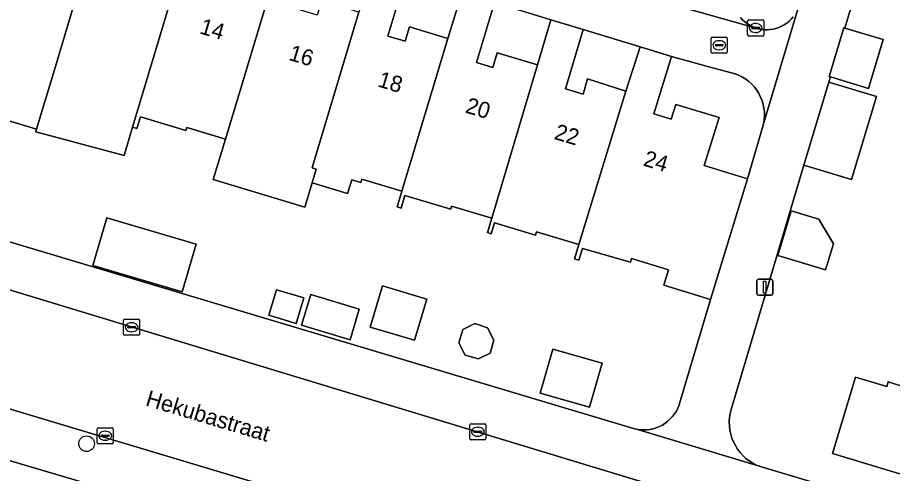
# Model space of a CAD drawing. Extents: x 162184 to 163154, y 385507 to 386516.
# Drawn here: x 162612.7 to 162667.2, y 386115.7 to 386144.1 of the extents above; entities that cross this region are included whole.
import ezdxf

# ---------------------------------------------------------------- set-up
doc = ezdxf.new("R2010")
doc.units = 0
for name, color, linetype in [('IMGEO_Boom', 7, 'Continuous'), ('IMGEO_Brandkraan', 7, 'Continuous'), ('IMGEO_Erf', 7, 'Continuous'), ('IMGEO_Groenvoorziening', 7, 'Continuous'), ('IMGEO_Kolk', 7, 'Continuous'), ('IMGEO_Lichtmast', 7, 'Continuous'), ('IMGEO_Openbare_ruimte_label', 7, 'Continuous'), ('IMGEO_Pand', 7, 'Continuous'), ('IMGEO_Pand_nummerreeks', 7, 'Continuous'), ('IMGEO_Rijbaan_lokaal_open', 7, 'Continuous'), ('IMGEO_Voetpad_open', 7, 'Continuous')]:
    doc.layers.add(name, color=color, linetype=linetype)

msp = doc.modelspace()

# ---------------------------------------------------------------- linework, layer by layer
at = {"layer": 'IMGEO_Boom'}
msp.add_circle((162616.999, 386117.509), 0.489, dxfattribs=at)
at = {"layer": 'IMGEO_Brandkraan'}
for p, q in [((162655.925, 386141.921), (162655.925, 386142.773)), ((162656, 386142.847), (162656.852, 386142.847)), ((162656.184, 386142.341), (162656.184, 386142.353)), ((162656.227, 386142.39), (162656.625, 386142.39)), ((162656.413, 386142.627), (162656.438, 386142.627)), ((162656.668, 386142.353), (162656.668, 386142.341)), ((162656.926, 386142.773), (162656.926, 386141.921)), ((162656.852, 386141.847), (162656, 386141.847)), ((162656.622, 386142.304), (162656.224, 386142.304)), ((162656.436, 386142.067), (162656.411, 386142.067))]:
    msp.add_line(p, q, dxfattribs=at)
for points in [[(162655.925, 386141.921), (162655.925, 386142.773)], [(162656, 386142.847), (162656.852, 386142.847)], [(162656.926, 386142.773), (162656.926, 386141.921)], [(162656.852, 386141.847), (162656, 386141.847)]]:
    msp.add_lwpolyline(points, dxfattribs=at)
for centre, radius, start, end in [((162656.002, 386142.771), 0.0765, 91.552, 178.448), ((162656.002, 386142.771), 0.0765, 91.552, 178.448), ((162656.224, 386142.35), 0.0403, 85.8775, 175.7526), ((162656.221, 386142.34), 0.0366, 178.938, 274.7102), ((162656.625, 386142.347), 0.043, 264.8664, 352.4533), ((162656.629, 386142.352), 0.0386, 1.7309, 96.639), ((162656.85, 386142.771), 0.0765, 1.552, 88.448), ((162656.85, 386142.771), 0.0765, 1.552, 88.448), ((162656.002, 386141.923), 0.0765, 181.552, 268.448), ((162656.002, 386141.923), 0.0765, 181.552, 268.448), ((162656.85, 386141.923), 0.0765, 271.552, 358.448), ((162656.85, 386141.923), 0.0765, 271.552, 358.448)]:
    msp.add_arc(centre, radius, start, end, dxfattribs=at)
for centre, major_axis, ratio, start_param, end_param in [((162656.412, 386142.347), (-0.387, 0.002), 0.722429, 4.712389, 7.853982), ((162656.437, 386142.347), (-0.39, 0.002), 0.717154, 1.570796, 4.712389)]:
    msp.add_ellipse(centre, major_axis=major_axis, ratio=ratio, start_param=start_param, end_param=end_param, dxfattribs=at)
at = {"layer": 'IMGEO_Erf'}
for points in [[(162672.514, 386171.096), (162664.259, 386143.414), (162666.636, 386142.696), (162665.719, 386139.657), (162663.352, 386140.372), (162663.251, 386140.037), (162666.218, 386139.141), (162664.657, 386133.971), (162661.689, 386134.868), (162657.171, 386119.645), (162657.108, 386119.393), (162657.068, 386119.137), (162657.051, 386118.878), (162657.058, 386118.619), (162657.087, 386118.361), (162657.139, 386118.107), (162657.214, 386117.858), (162657.311, 386117.618), (162657.429, 386117.386), (162657.567, 386117.167), (162657.724, 386116.96), (162657.899, 386116.768), (162658.09, 386116.593), (162658.296, 386116.436), (162658.516, 386116.297), (162658.746, 386116.179), (162658.987, 386116.082), (162659.122, 386116.038), (162678.215, 386110.332)], [(162581.825, 386139.167), (162651.073, 386118.462), (162651.275, 386118.412), (162651.48, 386118.381), (162651.687, 386118.367), (162651.895, 386118.373), (162652.101, 386118.397), (162652.304, 386118.439), (162652.503, 386118.499), (162652.695, 386118.577), (162652.88, 386118.672), (162653.056, 386118.782), (162653.221, 386118.908), (162653.374, 386119.049), (162653.514, 386119.202), (162653.639, 386119.367), (162653.75, 386119.543), (162653.844, 386119.728), (162653.922, 386119.921), (162653.953, 386120.017), (162655.88, 386126.496), (162652.973, 386127.388), (162653.269, 386128.354), (162650.963, 386129.062), (162650.886, 386128.814), (162647.897, 386129.668), (162647.682, 386128.951), (162647.408, 386129.032), (162647.676, 386129.927), (162645.031, 386130.719), (162644.968, 386130.509), (162642.415, 386131.273), (162642.212, 386130.594), (162641.977, 386130.664), (162642.245, 386131.56), (162639.744, 386132.308), (162639.69, 386132.129), (162636.838, 386132.982), (162636.601, 386132.19), (162636.349, 386132.265), (162636.645, 386133.254), (162634.157, 386133.998), (162634.095, 386133.788), (162633.518, 386133.961), (162633.26, 386133.098), (162631.053, 386133.759), (162630.604, 386132.261), (162624.894, 386133.97), (162625.656, 386136.495), (162623.244, 386137.217), (162623.189, 386137.035), (162620.351, 386137.884), (162620.131, 386137.148), (162619.86, 386137.229), (162619.333, 386135.467), (162613.834, 386136.938), (162613.885, 386137.109), (162608.303, 386138.805)], [(162663.483, 386116.902), (162664.918, 386121.658), (162666.86, 386121.072), (162666.948, 386121.364), (162667.744, 386121.124)], [(162676.361, 386097.494), (162605.955, 386118.287)], [(162673.046, 386114.016), (162663.483, 386116.902)]]:
    msp.add_lwpolyline(points, dxfattribs=at)
for points in [[(162636.899, 386146.674), (162635.773, 386142.911), (162636.845, 386142.59), (162637.112, 386143.484), (162639.52, 386142.764), (162640.375, 386145.616)], [(162642.414, 386145.006), (162641.293, 386141.26), (162642.312, 386140.955), (162642.584, 386141.865), (162645.095, 386141.114), (162645.938, 386143.929)], [(162647.953, 386143.326), (162646.844, 386139.617), (162647.935, 386139.291), (162648.213, 386140.241), (162650.61, 386139.48), (162651.487, 386142.241)], [(162653.444, 386141.644), (162652.346, 386138.077), (162653.431, 386137.743), (162653.712, 386138.658), (162656.409, 386137.83), (162655.492, 386134.844), (162658.188, 386134.016), (162659.129, 386137.21), (162659.188, 386137.446), (162659.226, 386137.687), (162659.243, 386137.93), (162659.237, 386138.174), (162659.21, 386138.416), (162659.161, 386138.654), (162659.091, 386138.888), (162659.001, 386139.114), (162658.891, 386139.331), (162658.761, 386139.538), (162658.614, 386139.732), (162658.45, 386139.912), (162658.271, 386140.077), (162658.077, 386140.225), (162657.872, 386140.356), (162657.655, 386140.467), (162657.429, 386140.559), (162657.408, 386140.566), (162655.865, 386140.986)], [(162663.051, 386128.346), (162660.077, 386129.244), (162660.914, 386132.015), (162662.636, 386131.495), (162663.537, 386129.957)], [(162623.82, 386129.953), (162622.948, 386126.979), (162617.383, 386128.61), (162618.254, 386131.585)], [(162630.065, 386125.001), (162628.359, 386125.511), (162628.834, 386127.1), (162630.54, 386126.59)], [(162638.196, 386126.519), (162637.43, 386123.958), (162634.679, 386124.781), (162635.445, 386127.342)], [(162633.989, 386125.9), (162633.418, 386123.991), (162630.391, 386124.896), (162630.962, 386126.805)], [(162641.185, 386124.998), (162641.98, 386124.73), (162642.378, 386123.953), (162642.142, 386123.159), (162641.413, 386122.792), (162640.585, 386123.034), (162640.196, 386123.793), (162640.443, 386124.625)], [(162646.051, 386123.409), (162649.124, 386122.532), (162648.338, 386119.781), (162645.266, 386120.659)]]:
    msp.add_lwpolyline(points, close=True, dxfattribs=at)
at = {"layer": 'IMGEO_Groenvoorziening'}
msp.add_lwpolyline([(162657.748, 386144.075), (162657.874, 386143.936), (162658.012, 386143.807), (162658.161, 386143.692), (162658.319, 386143.59), (162658.486, 386143.504), (162658.661, 386143.432), (162658.84, 386143.376), (162659.025, 386143.336), (162659.211, 386143.313), (162659.4, 386143.307), (162659.588, 386143.318), (162659.774, 386143.345), (162659.957, 386143.389), (162660.136, 386143.449), (162660.308, 386143.525), (162660.473, 386143.616), (162660.629, 386143.721), (162660.775, 386143.84), (162660.91, 386143.972), (162661.033, 386144.115)], dxfattribs=at)
at = {"layer": 'IMGEO_Kolk'}
for p, q in [((162658.193, 386142.993), (162658.193, 386143.845)), ((162658.268, 386143.919), (162659.12, 386143.919)), ((162658.452, 386143.413), (162658.452, 386143.425)), ((162658.495, 386143.462), (162658.893, 386143.462)), ((162658.681, 386143.699), (162658.706, 386143.699)), ((162658.936, 386143.425), (162658.936, 386143.413)), ((162659.194, 386143.845), (162659.194, 386142.993)), ((162659.12, 386142.919), (162658.268, 386142.919)), ((162658.89, 386143.376), (162658.492, 386143.376)), ((162658.704, 386143.139), (162658.679, 386143.139)), ((162619.304, 386124.338), (162619.304, 386125.19)), ((162619.379, 386125.264), (162620.231, 386125.264)), ((162619.792, 386125.044), (162619.817, 386125.044)), ((162620.305, 386125.19), (162620.305, 386124.338)), ((162619.563, 386124.758), (162619.563, 386124.77)), ((162620.001, 386124.721), (162619.603, 386124.721)), ((162619.606, 386124.807), (162620.004, 386124.807)), ((162619.815, 386124.484), (162619.79, 386124.484)), ((162620.047, 386124.77), (162620.047, 386124.758)), ((162620.231, 386124.264), (162619.379, 386124.264)), ((162617.659, 386117.579), (162617.659, 386118.431)), ((162617.734, 386118.505), (162618.586, 386118.505)), ((162618.66, 386118.431), (162618.66, 386117.579)), ((162640.879, 386117.829), (162640.879, 386118.681)), ((162640.954, 386118.755), (162641.806, 386118.755)), ((162641.367, 386118.535), (162641.392, 386118.535)), ((162641.88, 386118.681), (162641.88, 386117.829)), ((162617.918, 386117.999), (162617.918, 386118.011)), ((162618.356, 386117.962), (162617.958, 386117.962)), ((162617.961, 386118.048), (162618.359, 386118.048)), ((162618.147, 386118.285), (162618.172, 386118.285)), ((162618.402, 386118.011), (162618.402, 386117.999)), ((162641.138, 386118.249), (162641.138, 386118.261)), ((162641.576, 386118.212), (162641.178, 386118.212)), ((162641.181, 386118.298), (162641.579, 386118.298)), ((162641.39, 386117.975), (162641.365, 386117.975)), ((162641.622, 386118.261), (162641.622, 386118.249)), ((162618.586, 386117.505), (162617.734, 386117.505)), ((162618.17, 386117.725), (162618.145, 386117.725)), ((162641.806, 386117.755), (162640.954, 386117.755))]:
    msp.add_line(p, q, dxfattribs=at)
for points in [[(162658.193, 386142.993), (162658.193, 386143.845)], [(162658.268, 386143.919), (162659.12, 386143.919)], [(162659.194, 386143.845), (162659.194, 386142.993)], [(162659.12, 386142.919), (162658.268, 386142.919)], [(162619.304, 386124.338), (162619.304, 386125.19)], [(162619.379, 386125.264), (162620.231, 386125.264)], [(162620.305, 386125.19), (162620.305, 386124.338)], [(162620.231, 386124.264), (162619.379, 386124.264)], [(162617.659, 386117.579), (162617.659, 386118.431)], [(162617.734, 386118.505), (162618.586, 386118.505)], [(162618.66, 386118.431), (162618.66, 386117.579)], [(162640.879, 386117.829), (162640.879, 386118.681)], [(162640.954, 386118.755), (162641.806, 386118.755)], [(162641.88, 386118.681), (162641.88, 386117.829)], [(162618.586, 386117.505), (162617.734, 386117.505)], [(162641.806, 386117.755), (162640.954, 386117.755)]]:
    msp.add_lwpolyline(points, dxfattribs=at)
for centre, radius, start, end in [((162658.27, 386143.843), 0.0765, 91.552, 178.448), ((162658.27, 386143.843), 0.0765, 91.552, 178.448), ((162658.492, 386143.422), 0.0403, 85.8775, 175.7526), ((162658.489, 386143.412), 0.0366, 178.938, 274.7102), ((162658.893, 386143.419), 0.043, 264.8664, 352.4533), ((162658.897, 386143.424), 0.0386, 1.7309, 96.639), ((162659.118, 386143.843), 0.0765, 1.552, 88.448), ((162659.118, 386143.843), 0.0765, 1.552, 88.448), ((162658.27, 386142.995), 0.0765, 181.552, 268.448), ((162658.27, 386142.995), 0.0765, 181.552, 268.448), ((162659.118, 386142.995), 0.0765, 271.552, 358.448), ((162659.118, 386142.995), 0.0765, 271.552, 358.448), ((162619.381, 386125.188), 0.0765, 91.552, 178.448), ((162619.381, 386125.188), 0.0765, 91.552, 178.448), ((162620.229, 386125.188), 0.0765, 1.552, 88.448), ((162620.229, 386125.188), 0.0765, 1.552, 88.448), ((162619.381, 386124.34), 0.0765, 181.552, 268.448), ((162619.381, 386124.34), 0.0765, 181.552, 268.448), ((162619.603, 386124.767), 0.0403, 85.8775, 175.7526), ((162619.6, 386124.757), 0.0366, 178.938, 274.7102), ((162620.004, 386124.764), 0.043, 264.8664, 352.4533), ((162620.008, 386124.769), 0.0386, 1.7309, 96.639), ((162620.229, 386124.34), 0.0765, 271.552, 358.448), ((162620.229, 386124.34), 0.0765, 271.552, 358.448), ((162617.736, 386118.429), 0.0765, 91.552, 178.448), ((162617.736, 386118.429), 0.0765, 91.552, 178.448), ((162618.584, 386118.429), 0.0765, 1.552, 88.448), ((162618.584, 386118.429), 0.0765, 1.552, 88.448), ((162640.956, 386118.679), 0.0765, 91.552, 178.448), ((162640.956, 386118.679), 0.0765, 91.552, 178.448), ((162641.804, 386118.679), 0.0765, 1.552, 88.448), ((162641.804, 386118.679), 0.0765, 1.552, 88.448), ((162617.958, 386118.008), 0.0403, 85.8775, 175.7526), ((162617.955, 386117.998), 0.0366, 178.938, 274.7102), ((162618.359, 386118.005), 0.043, 264.8664, 352.4533), ((162618.363, 386118.01), 0.0386, 1.7309, 96.639), ((162640.956, 386117.831), 0.0765, 181.552, 268.448), ((162640.956, 386117.831), 0.0765, 181.552, 268.448), ((162641.178, 386118.258), 0.0403, 85.8775, 175.7526), ((162641.175, 386118.248), 0.0366, 178.938, 274.7102), ((162641.579, 386118.255), 0.043, 264.8664, 352.4533), ((162641.583, 386118.26), 0.0386, 1.7309, 96.639), ((162641.804, 386117.831), 0.0765, 271.552, 358.448), ((162641.804, 386117.831), 0.0765, 271.552, 358.448), ((162617.736, 386117.581), 0.0765, 181.552, 268.448), ((162617.736, 386117.581), 0.0765, 181.552, 268.448), ((162618.584, 386117.581), 0.0765, 271.552, 358.448), ((162618.584, 386117.581), 0.0765, 271.552, 358.448)]:
    msp.add_arc(centre, radius, start, end, dxfattribs=at)
for centre, major_axis, ratio, start_param, end_param in [((162658.68, 386143.419), (-0.387, 0.002), 0.722429, 4.712389, 7.853982), ((162658.705, 386143.419), (-0.39, 0.002), 0.717154, 1.570796, 4.712389), ((162619.791, 386124.764), (-0.387, 0.002), 0.722429, 4.712389, 7.853982), ((162619.816, 386124.764), (-0.39, 0.002), 0.717154, 1.570796, 4.712389), ((162641.366, 386118.255), (-0.387, 0.002), 0.722429, 4.712389, 7.853982), ((162641.391, 386118.255), (-0.39, 0.002), 0.717154, 1.570796, 4.712389), ((162618.146, 386118.005), (-0.387, 0.002), 0.722429, 4.712389, 7.853982), ((162618.171, 386118.005), (-0.39, 0.002), 0.717154, 1.570796, 4.712389)]:
    msp.add_ellipse(centre, major_axis=major_axis, ratio=ratio, start_param=start_param, end_param=end_param, dxfattribs=at)
at = {"layer": 'IMGEO_Lichtmast'}
for p, q in [((162658.764, 386126.857), (162658.764, 386127.657)), ((162658.764, 386127.657), (162658.764, 386126.857)), ((162658.864, 386127.757), (162659.654, 386127.757)), ((162659.654, 386127.757), (162658.864, 386127.757)), ((162659.754, 386127.657), (162659.754, 386126.857)), ((162659.754, 386126.857), (162659.754, 386127.657)), ((162659.654, 386126.757), (162658.864, 386126.757)), ((162658.864, 386126.757), (162659.654, 386126.757))]:
    msp.add_line(p, q, dxfattribs=at)
msp.add_lwpolyline([(162659.184, 386127.632), (162659.334, 386127.632), (162659.334, 386126.882), (162659.184, 386126.882), (162659.184, 386127.632)], dxfattribs=at)
for centre, start, end in [((162658.864, 386127.657), 90, 180), ((162658.864, 386127.657), 90, 180), ((162659.654, 386127.657), 0, 90), ((162659.654, 386127.657), 360, 90), ((162658.864, 386126.857), 180, 270), ((162658.864, 386126.857), 180, 270), ((162659.654, 386126.857), 270, 0), ((162659.654, 386126.857), 270, 0)]:
    msp.add_arc(centre, 0.1, start, end, dxfattribs=at)
at = {"layer": 'IMGEO_Pand'}
for points in [[(162617.538, 386149.325), (162615.062, 386150.066), (162614.826, 386149.276), (162613.77, 386149.592), (162614.864, 386153.248), (162612.787, 386153.87), (162611.925, 386150.99), (162609.072, 386141.447), (162608.799, 386140.534), (162608.303, 386138.805), (162613.885, 386137.109), (162614.401, 386138.833), (162614.869, 386140.397)], [(162622.99, 386147.683), (162620.649, 386148.383), (162620.418, 386147.61), (162619.322, 386147.938), (162620.424, 386151.621), (162618.406, 386152.225), (162617.538, 386149.325), (162614.869, 386140.397), (162614.401, 386138.833), (162613.885, 386137.109), (162613.834, 386136.938), (162619.333, 386135.467), (162619.86, 386137.229), (162620.132, 386138.136)], [(162623.859, 386150.584), (162622.99, 386147.683), (162620.132, 386138.136), (162619.86, 386137.229), (162620.131, 386137.148), (162620.351, 386137.884), (162623.189, 386137.035), (162623.244, 386137.217), (162625.656, 386136.495), (162628.53, 386146.024), (162626.092, 386146.753), (162625.837, 386145.9), (162624.762, 386146.222), (162625.885, 386149.978)], [(162633.97, 386144.405), (162631.627, 386145.106), (162631.36, 386144.214), (162630.338, 386144.52), (162631.478, 386148.332), (162629.407, 386148.951), (162628.53, 386146.024), (162625.656, 386136.495), (162624.894, 386133.97), (162630.604, 386132.261), (162631.053, 386133.759), (162631.099, 386133.913), (162631.311, 386134.621), (162631.052, 386134.699), (162631.097, 386134.851), (162631.2, 386135.192)], [(162639.52, 386142.764), (162637.112, 386143.484), (162636.845, 386142.59), (162635.773, 386142.911), (162636.899, 386146.674), (162634.834, 386147.292), (162633.97, 386144.405), (162631.2, 386135.192), (162631.097, 386134.851), (162631.052, 386134.699), (162631.311, 386134.621), (162631.099, 386133.913), (162631.053, 386133.759), (162633.26, 386133.098), (162633.518, 386133.961), (162634.095, 386133.788), (162634.157, 386133.998), (162636.645, 386133.254)], [(162640.375, 386145.616), (162639.52, 386142.764), (162636.645, 386133.254), (162636.349, 386132.265), (162636.601, 386132.19), (162636.838, 386132.982), (162639.69, 386132.129), (162639.744, 386132.308), (162642.245, 386131.56), (162645.095, 386141.114), (162642.584, 386141.865), (162642.312, 386140.955), (162641.293, 386141.26), (162642.414, 386145.006)], [(162645.938, 386143.929), (162645.095, 386141.114), (162642.245, 386131.56), (162641.977, 386130.664), (162642.212, 386130.594), (162642.415, 386131.273), (162644.968, 386130.509), (162645.031, 386130.719), (162647.676, 386129.927), (162650.61, 386139.48), (162648.213, 386140.241), (162647.935, 386139.291), (162646.844, 386139.617), (162647.953, 386143.326)], [(162664.259, 386143.414), (162664.182, 386143.437), (162663.265, 386140.398), (162663.352, 386140.372), (162665.719, 386139.657), (162666.636, 386142.696)], [(162651.487, 386142.241), (162650.61, 386139.48), (162647.676, 386129.927), (162647.408, 386129.032), (162647.682, 386128.951), (162647.897, 386129.668), (162650.886, 386128.814), (162650.963, 386129.062), (162653.269, 386128.354), (162652.973, 386127.388), (162655.88, 386126.496), (162658.188, 386134.016), (162655.492, 386134.844), (162656.409, 386137.83), (162653.712, 386138.658), (162653.431, 386137.743), (162652.346, 386138.077), (162653.444, 386141.644)], [(162663.251, 386140.037), (162661.689, 386134.868), (162664.657, 386133.971), (162666.218, 386139.141)], [(162663.051, 386128.346), (162663.537, 386129.957), (162662.636, 386131.495), (162660.914, 386132.015), (162660.077, 386129.244)], [(162623.82, 386129.953), (162618.254, 386131.585), (162617.383, 386128.61), (162622.948, 386126.979)], [(162630.065, 386125.001), (162630.54, 386126.59), (162628.834, 386127.1), (162628.359, 386125.511)], [(162634.679, 386124.781), (162637.43, 386123.958), (162638.196, 386126.519), (162635.445, 386127.342)], [(162630.391, 386124.896), (162633.418, 386123.991), (162633.989, 386125.9), (162630.962, 386126.805)], [(162669.279, 386126.408), (162668.538, 386126.577), (162668.466, 386126.339), (162669.429, 386126.048), (162668.642, 386123.442), (162668.46, 386123.497), (162667.744, 386121.124), (162666.948, 386121.364), (162666.86, 386121.072), (162664.918, 386121.658), (162663.483, 386116.902), (162673.046, 386114.016), (162674.491, 386118.805), (162677.404, 386117.926), (162678.142, 386120.371), (162677.291, 386120.627), (162677.578, 386121.579), (162681.158, 386120.499), (162681.797, 386122.615), (162679.038, 386123.448)], [(162641.413, 386122.792), (162642.142, 386123.159), (162642.378, 386123.953), (162641.98, 386124.73), (162641.185, 386124.998), (162640.443, 386124.625), (162640.196, 386123.793), (162640.585, 386123.034)], [(162645.266, 386120.659), (162648.338, 386119.781), (162649.124, 386122.532), (162646.051, 386123.409)]]:
    msp.add_lwpolyline(points, close=True, dxfattribs=at)
at = {"layer": 'IMGEO_Rijbaan_lokaal_open'}
msp.add_lwpolyline([(162651.748, 386115.1), (162602.19, 386130.13), (162581.53, 386136.322), (162581.327, 386136.385), (162579.302, 386129.465), (162605.167, 386121.765), (162608.761, 386120.695), (162651.463, 386107.909), (162676.239, 386100.629)], dxfattribs=at)
at = {"layer": 'IMGEO_Voetpad_open'}
for points in [[(162661.318, 386144.601), (162659.188, 386137.446), (162659.129, 386137.21), (162658.188, 386134.016), (162655.88, 386126.496), (162653.953, 386120.017), (162653.922, 386119.921), (162653.844, 386119.728), (162653.75, 386119.543), (162653.639, 386119.367), (162653.514, 386119.202), (162653.374, 386119.049), (162653.221, 386118.908), (162653.056, 386118.782), (162652.88, 386118.672), (162652.695, 386118.577), (162652.503, 386118.499), (162652.304, 386118.439), (162652.101, 386118.397), (162651.895, 386118.373), (162651.687, 386118.367), (162651.48, 386118.381), (162651.275, 386118.412), (162658.987, 386116.082), (162658.746, 386116.179), (162658.516, 386116.297), (162658.296, 386116.436), (162658.09, 386116.593), (162657.899, 386116.768), (162657.724, 386116.96), (162657.567, 386117.167), (162657.429, 386117.386), (162657.311, 386117.618), (162657.214, 386117.858), (162657.139, 386118.107), (162657.087, 386118.361), (162657.058, 386118.619), (162657.051, 386118.878), (162657.068, 386119.137), (162657.108, 386119.393), (162657.171, 386119.645), (162661.689, 386134.868), (162663.251, 386140.037), (162663.352, 386140.372), (162663.265, 386140.398), (162664.182, 386143.437), (162664.259, 386143.414), (162672.514, 386171.096)], [(162661.033, 386144.115), (162660.91, 386143.972), (162660.775, 386143.84), (162660.629, 386143.721), (162660.473, 386143.616), (162660.308, 386143.525), (162660.136, 386143.449), (162659.957, 386143.389), (162659.774, 386143.345), (162659.588, 386143.318), (162659.4, 386143.307), (162659.211, 386143.313), (162659.025, 386143.336), (162658.84, 386143.376), (162658.661, 386143.432), (162651.867, 386145.371)], [(162651.867, 386145.371), (162658.661, 386143.432), (162658.486, 386143.504), (162658.319, 386143.59), (162658.161, 386143.692), (162658.012, 386143.807), (162657.874, 386143.936), (162657.748, 386144.075)], [(162642.414, 386145.006), (162645.938, 386143.929), (162647.953, 386143.326), (162651.487, 386142.241), (162653.444, 386141.644), (162655.865, 386140.986), (162657.408, 386140.566), (162657.429, 386140.559), (162657.655, 386140.467), (162657.872, 386140.356), (162658.077, 386140.225), (162658.271, 386140.077), (162658.45, 386139.912), (162658.614, 386139.732), (162658.761, 386139.538), (162658.891, 386139.331), (162659.001, 386139.114), (162659.091, 386138.888), (162659.161, 386138.654), (162659.21, 386138.416), (162659.237, 386138.174), (162659.243, 386137.93), (162659.226, 386137.687), (162659.188, 386137.446), (162661.318, 386144.601)], [(162678.215, 386110.332), (162659.122, 386116.038), (162658.987, 386116.082), (162651.275, 386118.412), (162651.073, 386118.462), (162581.825, 386139.167)], [(162602.19, 386130.13), (162651.748, 386115.1), (162677.459, 386107.446)], [(162651.463, 386107.909), (162608.761, 386120.695), (162608.656, 386120.347), (162605.067, 386121.433), (162605.167, 386121.765), (162579.302, 386129.465)], [(162578.245, 386126.687), (162587.796, 386123.756), (162597.314, 386120.885), (162597.634, 386120.811), (162605.955, 386118.287), (162676.361, 386097.494), (162682.265, 386095.831), (162681.143, 386098.869), (162680.986, 386099.343), (162679.856, 386099.566), (162679.716, 386099.087), (162676.099, 386100.15), (162676.239, 386100.629), (162651.463, 386107.909)]]:
    msp.add_lwpolyline(points, dxfattribs=at)

# ---------------------------------------------------------------- texts
at = {"layer": 'IMGEO_Openbare_ruimte_label'}
msp.add_text('Hekubastraat', height=1, rotation=343.3227, dxfattribs=at).set_placement((162620.617, 386119.904))
at = {"layer": 'IMGEO_Pand_nummerreeks'}
for s, rotation, p in [('14', 343.4104, (162623.99, 386143.091)), ('16', 343.4129, (162629.537, 386141.439)), ('18', 343.4129, (162635.086, 386139.786)), ('20', 343.4104, (162640.544, 386138.16)), ('22', 343.4104, (162646.084, 386136.51)), ('24', 343.4104, (162651.633, 386134.856))]:
    msp.add_text(s, height=1, rotation=rotation, dxfattribs=at).set_placement(p)

doc.saveas('drawing.dxf')
